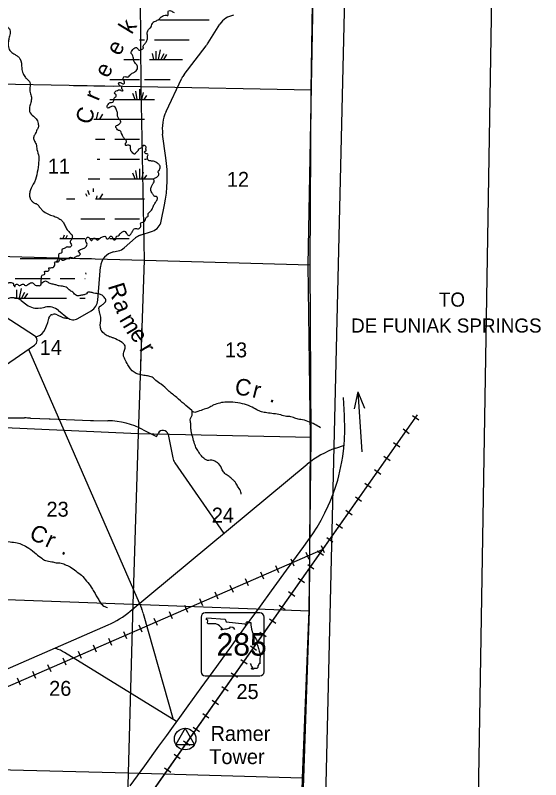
# Model space of a CAD drawing. Extents: x 1219626 to 1426462, y 456797 to 752399.
# Drawn here: x 1364842 to 1380697, y 599580 to 622637 of the extents above; entities that cross this region are included whole.
import ezdxf

# ---------------------------------------------------------------- set-up
doc = ezdxf.new("R2010")
doc.units = 0
for name, color, linetype in [('County Boundary', 7, 'Continuous'), ('Culture', 7, 'Continuous'), ('Culture Text', 7, 'Continuous'), ('Masks', 7, 'Continuous'), ('Narrow River Creek and Branch and Slough', 7, 'Continuous'), ('Narrow River Creek and Branch and Slough Text', 7, 'Continuous'), ('Quad Borders', 7, 'Continuous'), ('Railroads', 7, 'Continuous'), ('Roadshilelds State Highways', 7, 'Continuous'), ('Section Lines', 7, 'Continuous'), ('Section Numbers', 7, 'Continuous'), ('State Roads Related Text', 7, 'Continuous'), ('State Routes Highway Center Lines', 7, 'Continuous'), ('Swamps', 7, 'Continuous'), ('Uninventoried Roads and Features', 7, 'Continuous')]:
    doc.layers.add(name, color=color, linetype=linetype)

msp = doc.modelspace()

# ---------------------------------------------------------------- linework, layer by layer
at = {"layer": 'County Boundary'}
for p, q in [((1374159, 641444), (1373673, 615115)), ((1373673, 615115), (1373741, 609906)), ((1373741, 609906), (1373709, 604675)), ((1373709, 604675), (1373349, 593787))]:
    msp.add_line(p, q, dxfattribs=at)
at = {"layer": 'Culture'}
msp.add_lwpolyline([(1369689, 600643), (1370251, 600643), (1369970, 601130)], close=True, dxfattribs=at)
msp.add_circle((1369970, 600805), 325, dxfattribs=at)
at = {"layer": 'Masks'}
for p, q in [((1366603, 620519), (1367813, 620496)), ((1368665, 613352), (1368623, 612100))]:
    msp.add_line(p, q, dxfattribs=at)
at = {"layer": 'Narrow River Creek and Branch and Slough'}
for points in [[(1364151, 623305), (1364233, 623211), (1364303, 623019), (1364384, 622827), (1364425, 622687), (1364495, 622518), (1364530, 622395), (1364605, 622285), (1364664, 622226), (1364687, 622092), (1364652, 621935), (1364629, 621818), (1364635, 621684), (1364705, 621544), (1364839, 621451), (1364920, 621399), (1364984, 621329), (1365037, 621043), (1365077, 620880), (1365147, 620763), (1365217, 620693), (1365281, 620617), (1365281, 620384), (1365316, 620233), (1365328, 620110), (1365299, 619970), (1365270, 619831), (1365275, 619736), (1365392, 619591), (1365474, 619515), (1365532, 619375), (1365538, 619270), (1365497, 619183), (1365439, 619049), (1365398, 618967), (1365409, 618868), (1365468, 618746), (1365497, 618588), (1365549, 618378), (1365538, 618139), (1365491, 617825), (1365386, 617539), (1365305, 617376), (1365275, 617248), (1365287, 617125), (1365334, 617044), (1365398, 616985), (1365491, 616944), (1365567, 616863), (1365637, 616775), (1365782, 616665), (1365945, 616598), (1366085, 616545), (1366161, 616505), (1366243, 616446), (1366295, 616382), (1366359, 616254), (1366388, 616196), (1366435, 616132), (1366516, 616050), (1366563, 615992), (1366548, 615908), (1366537, 615876), (1366499, 615793), (1366528, 615735), (1366534, 615694), (1366520, 615660), (1366471, 615644), (1366441, 615648), (1366400, 615648), (1366353, 615624), (1366317, 615601), (1366260, 615582), (1366243, 615525), (1366243, 615485), (1366224, 615463), (1366161, 615437), (1366148, 615415), (1366149, 615356), (1366138, 615292), (1366114, 615251), (1366077, 615200)], [(1367881, 619254), (1367876, 619296), (1367928, 619327), (1367975, 619353), (1368007, 619385), (1368028, 619416), (1368022, 619442), (1368007, 619463), (1367954, 619532), (1367927, 619621), (1367927, 619678), (1367901, 619778), (1367875, 619836), (1367828, 619883), (1367749, 619888), (1367702, 619862), (1367655, 619841), (1367624, 619841), (1367613, 619899), (1367645, 619951), (1367686, 619993), (1367718, 620009), (1367781, 620014), (1367807, 620045), (1367812, 620098), (1367823, 620134), (1367886, 620197), (1367886, 620239), (1367849, 620271), (1367844, 620318), (1367891, 620355), (1367959, 620386), (1368006, 620391), (1368053, 620355), (1368095, 620365), (1368069, 620402), (1368053, 620491), (1368001, 620512), (1367964, 620559), (1367959, 620591), (1368011, 620612), (1368090, 620570), (1368137, 620591), (1368132, 620653), (1368100, 620706), (1368100, 620737), (1368121, 620779), (1368179, 620785), (1368221, 620774), (1368263, 620785), (1368299, 620826), (1368373, 620889), (1368462, 620937), (1368514, 620994), (1368530, 621062), (1368520, 621120), (1368451, 621209), (1368420, 621267), (1368404, 621377), (1368373, 621450), (1368341, 621482), (1368336, 621524), (1368368, 621571), (1368415, 621634), (1368478, 621670), (1368546, 621613), (1368582, 621581), (1368630, 621602), (1368666, 621613), (1368708, 621644), (1368698, 621702), (1368724, 621749), (1368787, 621828), (1368813, 621875), (1368834, 621985), (1368823, 622090), (1368850, 622189), (1368923, 622263), (1368954, 622320), (1368981, 622389), (1369007, 622431), (1369070, 622462), (1369180, 622520), (1369258, 622593), (1369401, 622636), (1369448, 622635), (1369454, 622729), (1369469, 622771), (1369541, 622774), (1369590, 622739), (1369637, 622719)], [(1368557, 616197), (1368599, 616223), (1368635, 616271), (1368630, 616312), (1368620, 616354), (1368661, 616386), (1368714, 616412), (1368766, 616459), (1368772, 616485), (1368792, 616538), (1368824, 616559), (1368855, 616580), (1368850, 616638), (1368871, 616680), (1368955, 616758), (1369013, 616889), (1369070, 616989), (1369123, 617078), (1369138, 617125), (1369102, 617167), (1369075, 617167), (1369007, 617220), (1368986, 617256), (1368960, 617288), (1368934, 617356), (1368934, 617424), (1368971, 617513), (1369013, 617587), (1369033, 617650), (1369023, 617702), (1369075, 617733), (1369149, 617791), (1369170, 617823), (1369175, 617865), (1369154, 617896), (1369154, 617922), (1369180, 617959), (1369206, 618006), (1369217, 618069), (1369201, 618111), (1369133, 618174), (1369039, 618226), (1368981, 618237), (1368882, 618252), (1368866, 618258), (1368840, 618289), (1368829, 618342), (1368834, 618383), (1368850, 618425), (1368819, 618457), (1368787, 618462), (1368751, 618488), (1368751, 618535), (1368787, 618551), (1368787, 618583), (1368782, 618604), (1368787, 618640), (1368782, 618677), (1368740, 618714), (1368709, 618714), (1368677, 618672), (1368646, 618635), (1368614, 618619), (1368567, 618604), (1368546, 618562), (1368510, 618515), (1368468, 618478), (1368441, 618446), (1368415, 618457), (1368368, 618504), (1368331, 618551), (1368321, 618598), (1368316, 618661), (1368316, 618693), (1368290, 618714), (1368253, 618724), (1368200, 618708), (1368179, 618708), (1368169, 618750), (1368169, 618782), (1368195, 618803), (1368200, 618819), (1368200, 618840), (1368174, 618876), (1368138, 618913), (1368090, 618986), (1368038, 619107), (1368007, 619149), (1367959, 619165), (1367907, 619212), (1367881, 619254)], [(1365418, 614514), (1365476, 614483), (1365544, 614483), (1365586, 614483), (1365623, 614535), (1365628, 614598), (1365628, 614656), (1365633, 614708), (1365633, 614761), (1365649, 614797), (1365717, 614818), (1365738, 614845), (1365733, 614871), (1365728, 614908), (1365759, 614918), (1365785, 614923), (1365806, 614918), (1365843, 614934), (1365864, 614955), (1365853, 614986), (1365859, 615023), (1365879, 615023), (1365948, 615028), (1365989, 615033), (1366026, 615075), (1366037, 615149), (1366031, 615191), (1366058, 615201), (1366110, 615196), (1366152, 615212), (1366173, 615254), (1366194, 615280), (1366228, 615296), (1366241, 615264), (1366278, 615248), (1366367, 615280), (1366456, 615316), (1366509, 615339), (1366590, 615315), (1366692, 615370), (1366749, 615385), (1366807, 615437), (1366765, 615489), (1366754, 615531), (1366810, 615570), (1366917, 615615), (1366990, 615673), (1367010, 615734), (1366985, 615793), (1366969, 615841), (1366985, 615909), (1367016, 615940), (1367060, 615935), (1367100, 615877), (1367153, 615841), (1367168, 615877), (1367215, 615919), (1367273, 615898), (1367315, 615856), (1367378, 615893), (1367425, 615930), (1367477, 615951), (1367540, 615977), (1367577, 615940), (1367587, 615909), (1367650, 615893), (1367682, 615935), (1367703, 615966), (1367734, 615977), (1367766, 615951), (1367797, 615883), (1367813, 615867), (1367881, 615888), (1367886, 615919), (1367886, 615951), (1367944, 615987), (1367996, 616035), (1368054, 616092), (1368101, 616118), (1368132, 616129), (1368174, 616082), (1368221, 616035), (1368248, 616003), (1368284, 615998), (1368326, 616040), (1368352, 616077), (1368379, 616124), (1368400, 616155), (1368431, 616192), (1368499, 616202), (1368557, 616197)], [(1361483, 615767), (1361509, 615773), (1361572, 615773), (1361614, 615799), (1361646, 615830), (1361714, 615862), (1361782, 615862), (1361834, 615856), (1361887, 615893), (1361955, 615930), (1361991, 615862), (1362018, 615830), (1362081, 615809), (1362138, 615762), (1362201, 615641), (1362211, 615542), (1362248, 615510), (1362306, 615442), (1362374, 615400), (1362416, 615432), (1362479, 615474), (1362536, 615484), (1362578, 615547), (1362615, 615584), (1362646, 615589), (1362699, 615510), (1362730, 615458), (1362767, 615442), (1362840, 615474), (1362908, 615484), (1362940, 615406), (1362966, 615348), (1362992, 615327), (1363018, 615332), (1363050, 615353), (1363113, 615332), (1363176, 615379), (1363249, 615421), (1363296, 615395), (1363348, 615353), (1363479, 615348), (1363553, 615322), (1363584, 615280), (1363584, 615264), (1363589, 615154), (1363637, 615107), (1363684, 615086), (1363741, 615060), (1363762, 615018), (1363830, 614950), (1363914, 614892), (1363961, 614871), (1364003, 614818), (1364009, 614735), (1364061, 614640), (1364108, 614583), (1364124, 614530), (1364171, 614535), (1364192, 614556), (1364213, 614588), (1364265, 614619), (1364323, 614598), (1364349, 614572), (1364412, 614546), (1364412, 614488), (1364443, 614436), (1364464, 614436), (1364512, 614483), (1364538, 614520), (1364564, 614530), (1364627, 614572), (1364684, 614577), (1364753, 614572), (1364789, 614530), (1364805, 614472), (1364836, 614457), (1364842, 614493), (1364878, 614525), (1364920, 614520), (1364962, 614483), (1364999, 614499), (1365056, 614525), (1365093, 614525), (1365124, 614499), (1365177, 614488), (1365224, 614520), (1365276, 614551), (1365329, 614572), (1365365, 614572), (1365397, 614541), (1365418, 614514)], [(1374057, 610197), (1373879, 610293), (1373672, 610389), (1373458, 610441), (1373310, 610471), (1373162, 610530), (1373029, 610537), (1372851, 610582), (1372637, 610619), (1372437, 610648), (1372274, 610678), (1372133, 610737), (1371941, 610841), (1371697, 610922), (1371408, 610967), (1371164, 610967), (1370964, 610930), (1370794, 610863), (1370691, 610804), (1370543, 610752), (1370350, 610685), (1370232, 610663), (1370165, 610715), (1369936, 610915), (1369714, 611107), (1369455, 611322), (1369248, 611507), (1369085, 611625), (1369004, 611699), (1368871, 611751), (1368723, 611773), (1368553, 611810), (1368427, 611870), (1368242, 612092), (1368146, 612269), (1368109, 612358), (1368109, 612440), (1368146, 612565), (1368160, 612632), (1368138, 612699), (1368064, 612765), (1367865, 612876), (1367776, 612913), (1367687, 612943), (1367554, 613010), (1367438, 613139), (1367409, 613228), (1367424, 613495), (1367394, 613650), (1367372, 613754), (1367372, 613828), (1367453, 613895), (1367535, 613961), (1367579, 614028), (1367564, 614080), (1367483, 614176), (1367387, 614228), (1367216, 614257), (1367098, 614287), (1367046, 614287), (1366987, 614235), (1366898, 614205), (1366787, 614183), (1366691, 614183), (1366632, 614228), (1366580, 614287), (1366521, 614316), (1366469, 614353), (1366410, 614413), (1366262, 614464), (1366166, 614472), (1366070, 614502), (1365959, 614531), (1365840, 614576), (1365759, 614613), (1365700, 614598), (1365648, 614553), (1365622, 614530)], [(1371663, 608192), (1371652, 608257), (1371570, 608403), (1371500, 608526), (1371447, 608596), (1371371, 608661), (1371266, 608742), (1371207, 608783), (1371125, 608865), (1371090, 608930), (1370985, 609105), (1370915, 609158), (1370815, 609205), (1370727, 609217), (1370645, 609211), (1370599, 609228), (1370529, 609281), (1370441, 609369), (1370382, 609456), (1370312, 609568), (1370254, 609708), (1370195, 609913), (1370148, 610100), (1370142, 610229), (1370131, 610352), (1370125, 610387), (1370131, 610475), (1370166, 610551), (1370183, 610604), (1370183, 610645), (1370175, 610706)], [(1363629, 607449), (1363660, 607393), (1363717, 607268), (1363857, 607118), (1364058, 606958), (1364358, 606828), (1364689, 606756), (1364896, 606725), (1365057, 606668), (1365248, 606565), (1365476, 606389), (1365641, 606264), (1365755, 606192), (1365947, 606156), (1366071, 606125), (1366190, 606119), (1366340, 606073), (1366495, 606000), (1366671, 605876), (1366836, 605747), (1366992, 605571), (1367136, 605390), (1367214, 605255), (1367359, 605007), (1367436, 604888), (1367545, 604800), (1367628, 604779)]]:
    msp.add_spline(points, degree=3, dxfattribs=at)
at = {"layer": 'Quad Borders'}
msp.add_line((1378769, 595897), (1379516, 641354), dxfattribs=at)
at = {"layer": 'Railroads'}
for p, q in [((1366680, 595954), (1376982, 610582)), ((1376832, 610568), (1377020, 610436)), ((1376544, 610159), (1376732, 610027)), ((1376256, 609750), (1376444, 609618)), ((1375968, 609342), (1376156, 609209)), ((1375680, 608933), (1375868, 608800)), ((1375392, 608524), (1375580, 608392)), ((1375104, 608115), (1375292, 607983)), ((1374816, 607706), (1375004, 607574)), ((1374528, 607298), (1374716, 607165)), ((1374240, 606889), (1374428, 606756)), ((1374173, 606423), (1374081, 606634)), ((1374127, 606528), (1358845, 599881)), ((1373714, 606223), (1373623, 606434)), ((1373953, 606480), (1374141, 606348)), ((1373256, 606024), (1373164, 606235)), ((1372797, 605824), (1372706, 606035)), ((1373665, 606071), (1373853, 605939)), ((1372339, 605625), (1372247, 605836)), ((1371880, 605425), (1371789, 605636)), ((1373377, 605663), (1373565, 605530)), ((1371422, 605226), (1371330, 605437)), ((1373089, 605254), (1373277, 605121)), ((1370505, 604827), (1370413, 605038)), ((1370963, 605027), (1370872, 605238)), ((1370046, 604628), (1369955, 604839)), ((1372801, 604845), (1372989, 604712)), ((1369588, 604428), (1369496, 604639)), ((1369129, 604229), (1369037, 604440)), ((1372513, 604436), (1372701, 604304)), ((1368671, 604030), (1368579, 604240)), ((1368212, 603830), (1368120, 604041)), ((1372225, 604027), (1372413, 603895)), ((1367295, 603431), (1367203, 603642)), ((1367754, 603631), (1367662, 603842)), ((1366837, 603232), (1366745, 603443)), ((1371937, 603619), (1372125, 603486)), ((1366378, 603032), (1366286, 603243)), ((1371649, 603210), (1371837, 603077)), ((1365920, 602833), (1365828, 603044)), ((1365461, 602634), (1365369, 602844)), ((1371361, 602801), (1371549, 602669)), ((1365003, 602434), (1364911, 602645)), ((1371073, 602392), (1371262, 602260)), ((1370786, 601983), (1370974, 601851)), ((1370498, 601575), (1370686, 601442)), ((1370210, 601166), (1370398, 601033)), ((1369922, 600757), (1370110, 600625)), ((1369634, 600348), (1369822, 600216)), ((1369346, 599939), (1369534, 599807))]:
    msp.add_line(p, q, dxfattribs=at)
for points in [[(1366561, 595773), (1366570, 595787), (1366578, 595800), (1366586, 595814), (1366595, 595827), (1366604, 595841), (1366612, 595854), (1366621, 595868), (1366630, 595881), (1366639, 595894), (1366648, 595908), (1366657, 595921), (1366666, 595934), (1366675, 595947), (1366680, 595954), (1376982, 610582)], [(1374127, 606528), (1358845, 599881)]]:
    msp.add_lwpolyline(points, dxfattribs=at)
at = {"layer": 'Roadshilelds State Highways'}
for p, q in [((1372223, 604612), (1370573, 604612)), ((1370448, 604487), (1370448, 602837)), ((1372348, 602837), (1372348, 604487)), ((1370573, 602712), (1372223, 602712))]:
    msp.add_line(p, q, dxfattribs=at)
for points in [[(1371467, 604113), (1371448, 604139), (1371405, 604175), (1371335, 604185), (1371306, 604172), (1371303, 604142), (1371273, 604145), (1371220, 604116), (1371161, 604116), (1371085, 604096), (1371059, 604102), (1371062, 604145), (1371078, 604116), (1371095, 604132), (1371059, 604175), (1371003, 604218), (1370966, 604247), (1370894, 604280), (1370818, 604284), (1370663, 604280), (1370640, 604297), (1370653, 604383), (1370607, 604426), (1370623, 604465)], [(1370623, 604465), (1371177, 604426), (1371207, 604346), (1371771, 604284), (1371784, 604238), (1371807, 604238), (1371823, 604271), (1371813, 604310), (1371833, 604350), (1371883, 604327), (1371949, 604317), (1371949, 604254), (1371968, 604119), (1372001, 604023), (1372071, 603875), (1372117, 603796), (1372143, 603759), (1372123, 603703), (1372150, 603634), (1372183, 603538), (1372206, 603459), (1372232, 603390), (1372232, 603327), (1372226, 603202), (1372222, 603129), (1372219, 603073), (1372206, 603090), (1372189, 603053), (1372166, 603014), (1372166, 602968), (1372127, 602938), (1372084, 602931), (1372048, 602938), (1372034, 602918), (1371991, 602912), (1371972, 602948), (1371982, 602964), (1371995, 602941), (1372011, 602935), (1372011, 602964), (1371975, 603007), (1371962, 603060), (1371939, 603085)]]:
    msp.add_lwpolyline(points, dxfattribs=at)
for centre, start, end in [((1370573, 604487), 90, 180), ((1372223, 604487), 0, 90), ((1370573, 602837), 180, 270), ((1372223, 602837), 270, 0)]:
    msp.add_arc(centre, 125, start, end, dxfattribs=at)
at = {"layer": 'Section Lines'}
for p, q in [((1368580, 625706), (1368634, 620481)), ((1368634, 620481), (1363380, 620580)), ((1373775, 620381), (1368634, 620481)), ((1368634, 620481), (1368729, 615246)), ((1363470, 615396), (1368729, 615246)), ((1368729, 615246), (1368552, 610011)), ((1368729, 615246), (1373740, 615113)), ((1368552, 610011), (1363304, 610252)), ((1368552, 610011), (1368390, 604871)), ((1373771, 609906), (1368552, 610011)), ((1363147, 605069), (1368390, 604871)), ((1368390, 604871), (1368249, 599773)), ((1368390, 604871), (1373709, 604675)), ((1368249, 599773), (1362974, 599909)), ((1368249, 599773), (1368134, 594450)), ((1373512, 599630), (1368249, 599773))]:
    msp.add_line(p, q, dxfattribs=at)
msp.add_lwpolyline([(1372860, 573193), (1373021, 578434), (1373162, 583758), (1373310, 589050), (1373372, 594246), (1373512, 599630), (1373709, 604675), (1373771, 609906), (1373740, 615113), (1373775, 620381), (1373852, 625637), (1373944, 631142), (1373861, 636420)], dxfattribs=at)
at = {"layer": 'State Roads Related Text'}
for q in [(1375070, 610769), (1375304, 609470), (1375382, 610782)]:
    msp.add_line((1375176, 611277), q, dxfattribs=at)
at = {"layer": 'State Routes Highway Center Lines'}
msp.add_line((1374967, 631184), (1372743, 537183), dxfattribs=at)
for points in [[(1374345, 607972), (1374434, 608200), (1374515, 608436), (1374571, 608619), (1374604, 608742), (1374697, 609168), (1374724, 609329), (1374757, 609576), (1374778, 609826), (1374790, 610123), (1374779, 610569), (1374751, 611104)], [(1368312, 599399), (1368747, 599999), (1369178, 600594), (1369411, 600910), (1369618, 601199), (1369805, 601458), (1370057, 601804), (1370456, 602354), (1370922, 602996), (1371365, 603608), (1371509, 603806), (1371794, 604200), (1372241, 604814), (1372575, 605273), (1373111, 606012), (1373548, 606613), (1373668, 606781), (1373822, 607001), (1373947, 607197), (1374075, 607412), (1374187, 607626), (1374288, 607842), (1374345, 607972)]]:
    msp.add_lwpolyline(points, dxfattribs=at)
at = {"layer": 'Swamps'}
for p, q in [((1369192, 622500), (1370692, 622500)), ((1369042, 621900), (1370092, 621900)), ((1368974, 621486), (1369012, 621300)), ((1369083, 621559), (1369083, 621300)), ((1369216, 621595), (1369157, 621300)), ((1369325, 621474), (1369231, 621300)), ((1369409, 621450), (1369310, 621301)), ((1368113, 621300), (1368292, 621300)), ((1368292, 621300), (1368592, 621300)), ((1367692, 620700), (1368292, 620700)), ((1368292, 620700), (1368592, 620700)), ((1368458, 620101), (1368392, 620274)), ((1368520, 620100), (1368481, 620353)), ((1368598, 620100), (1368604, 620404)), ((1368665, 620100), (1368708, 620306)), ((1367692, 620100), (1368292, 620100)), ((1368292, 620100), (1369042, 620100)), ((1368728, 620100), (1368811, 620213)), ((1367336, 619714), (1367282, 619500)), ((1367469, 619654), (1367379, 619500)), ((1368292, 619500), (1368742, 619500)), ((1367842, 618900), (1368292, 618900)), ((1368292, 618900), (1368592, 618900)), ((1367692, 618300), (1368292, 618300)), ((1368292, 618300), (1368592, 618300)), ((1368520, 617700), (1368481, 617953)), ((1368598, 617700), (1368604, 618004)), ((1367692, 617700), (1368292, 617700)), ((1368458, 617701), (1368392, 617874)), ((1368665, 617700), (1368708, 617906)), ((1368728, 617700), (1368811, 617813)), ((1367469, 617254), (1367379, 617100)), ((1368292, 617100), (1368742, 617100)), ((1367842, 616500), (1368292, 616500)), ((1368292, 616500), (1368592, 616500)), ((1366367, 615900), (1366416, 616009)), ((1367092, 615900), (1367392, 615900)), ((1364992, 615300), (1366492, 615300)), ((1364842, 614700), (1365892, 614700)), ((1366192, 614700), (1366642, 614700)), ((1364883, 614359), (1364883, 614100)), ((1365016, 614395), (1364957, 614100)), ((1365125, 614274), (1365031, 614100)), ((1365209, 614250), (1365110, 614101))]:
    msp.add_line(p, q, dxfattribs=at)
for points in [[(1368591, 621900), (1368742, 621900)], [(1368892, 621300), (1369888, 621300)], [(1368742, 620700), (1369512, 620700)], [(1367215, 619500), (1368292, 619500)], [(1367266, 618900), (1367542, 618900)], [(1367318, 618300), (1367392, 618300)], [(1368742, 618300), (1368798, 618300)], [(1367045, 617700), (1367392, 617700)], [(1368292, 617700), (1369018, 617700)], [(1366961, 617266), (1366998, 617179)], [(1367022, 617363), (1367073, 617233)], [(1367191, 617411), (1367191, 617311)], [(1366391, 617100), (1366642, 617100)], [(1367259, 617100), (1368292, 617100)], [(1367305, 617192), (1367282, 617100)], [(1366823, 616500), (1367542, 616500)], [(1366191, 615900), (1366942, 615900)], [(1366214, 615900), (1366215, 615920)], [(1366290, 615900), (1366323, 616015)], [(1367692, 615900), (1368283, 615900)], [(1366792, 615300), (1367138, 615300)], [(1366961, 614866), (1366976, 614832)], [(1366942, 614700), (1366952, 614700)], [(1364821, 614100), (1366392, 614100)], [(1366792, 614100), (1366953, 614100)]]:
    msp.add_lwpolyline(points, dxfattribs=at)
at = {"layer": 'Uninventoried Roads and Features'}
for p, q in [((1370660, 621802), (1371019, 622367)), ((1369934, 620847), (1370599, 621714)), ((1369392, 619732), (1369868, 620738)), ((1369389, 618342), (1369289, 619051)), ((1369247, 616427), (1369347, 616919)), ((1368608, 616000), (1368984, 616128)), ((1368128, 615620), (1368473, 615923)), ((1367806, 615500), (1367948, 615530)), ((1367333, 614041), (1367412, 615049)), ((1365024, 614035), (1365189, 613906)), ((1365590, 613808), (1365739, 613836)), ((1365420, 612973), (1364321, 613677)), ((1365858, 613509), (1365880, 613553)), ((1365947, 613607), (1365976, 613614)), ((1366105, 613601), (1366252, 613533)), ((1366147, 613733), (1366418, 613512)), ((1366731, 613489), (1367137, 613727)), ((1365739, 613167), (1365805, 613318)), ((1365823, 613370), (1365850, 613488)), ((1366370, 613506), (1366428, 613505)), ((1365463, 612934), (1365520, 612957)), ((1364380, 611972), (1365425, 612690)), ((1365245, 612567), (1368651, 604750)), ((1362541, 610494), (1365125, 610491)), ((1365300, 610487), (1365864, 610463)), ((1365896, 610461), (1367111, 610418)), ((1367201, 610416), (1367634, 610409)), ((1368704, 610137), (1369105, 609928)), ((1369105, 609928), (1369152, 610027)), ((1369453, 609991), (1369597, 609289)), ((1374512, 609581), (1374778, 609674)), ((1368312, 604661), (1373651, 609093)), ((1369660, 609142), (1371136, 607006)), ((1368706, 604595), (1369604, 601396)), ((1360807, 601270), (1367642, 604248)), ((1366074, 603534), (1366049, 603542)), ((1369708, 601332), (1366324, 603417))]:
    msp.add_line(p, q, dxfattribs=at)
for centre, radius, start, end in [((1371526, 622045), 600, 99.3193, 147.595), ((1369647, 622445), 1200, 322.5133, 327.595), ((1370410, 620482), 600, 142.5133, 154.6932), ((1370477, 619219), 1200, 154.6932, 188.0443), ((1365230, 617754), 4200, 348.5306, 8.0443), ((1368855, 616507), 400, 288.7991, 348.5306), ((1368737, 615622), 400, 108.7992, 131.2172), ((1367910, 615011), 500, 102.0601, 175.5433), ((1367865, 615921), 400, 282.0601, 311.2172), ((1364777, 613720), 400, 51.933, 118.5376), ((1366934, 614072), 400, 300.4477, 355.5433), ((1365497, 614300), 500, 231.933, 280.6469), ((1365831, 613345), 500, 50.8855, 100.6469), ((1365969, 613509), 100, 103.1528, 153.772), ((1366022, 613419), 200, 65.3862, 103.1528), ((1365531, 613439), 300, 336.2055, 346.8383), ((1365948, 613465), 100, 153.7719, 166.8383), ((1366377, 613806), 300, 245.3862, 268.6215), ((1366592, 613726), 275, 230.8855, 300.4477), ((1365373, 613329), 400, 291.5735, 336.2055), ((1365329, 612830), 170, 304.5287, 57.355), ((1365119, 606291), 4200, 87.5318, 89.9196), ((1366045, 614659), 4200, 267.5318, 267.9692), ((1367281, 615215), 4800, 267.9692, 269.0436), ((1367594, 608009), 2400, 62.4541, 89.0436), ((1369297, 609959), 160, 11.5507, 154.6493), ((1375439, 606939), 2800, 109.3326, 129.6994), ((1369989, 609369), 400, 191.5507, 214.6612), ((1366523, 606815), 2800, 293.5436, 309.6994), ((1367551, 604270), 1200, 15.6846, 23.5397), ((1365695, 602396), 1200, 58.3581, 71.5859)]:
    msp.add_arc(centre, radius, start, end, dxfattribs=at)

# ---------------------------------------------------------------- texts
at = {"layer": 'Culture Text'}
for s, p in [('Ramer', (1370734, 600749)), ('Tower', (1370695, 600051))]:
    msp.add_text(s, height=450, rotation=359.9999, dxfattribs=at).set_placement(p)
at = {"layer": 'Narrow River Creek and Branch and Slough Text'}
for s, rotation, p in [('k', 58.6468, (1368355, 622038)), ('e', 60.6634, (1367983, 621387)), ('e', 63.5763, (1367644, 620719)), ('r', 67.5759, (1367349, 620029)), ('C', 73.2083, (1367120, 619316)), ('R', 287.277, (1367631, 614476)), ('a', 290.5973, (1367788, 613964)), ('m', 300.6149, (1367967, 613456)), ('e', 304.4981, (1368269, 613016)), ('r', 301.3437, (1368570, 612573)), ('C', 350.2324, (1371440, 611213)), ('r', 345.9226, (1371968, 611123)), ('.', 341.7899, (1372488, 610993)), ('C', 334.8591, (1365229, 606863)), ('r', 335.0736, (1365714, 606636)), ('.', 335.216, (1366199, 606410))]:
    msp.add_text(s, height=500, rotation=rotation, dxfattribs=at).set_placement(p)
at = {"layer": 'Roadshilelds State Highways'}
msp.add_text('285', height=680, dxfattribs=at).set_placement((1370914, 603322))
at = {"layer": 'Section Numbers'}
for s, rotation, p in [('11', 0, (1365824, 617863)), ('12', 0, (1371227, 617464)), ('23', 360, (1365784, 607514)), ('24', 360, (1370772, 607336)), ('26', 359.9999, (1365864, 602111)), ('25', 359.9999, (1371516, 602014))]:
    msp.add_text(s, height=450, rotation=rotation, dxfattribs=at).set_placement(p)
for s, p in [('14', (1365578, 612395)), ('13', (1371168, 612320))]:
    msp.add_text(s, height=450, dxfattribs=at).set_placement(p)
at = {"layer": 'State Roads Related Text'}
for s, p in [('TO', (1377624, 613849)), ('DE FUNIAK SPRINGS', (1374976, 613067))]:
    msp.add_text(s, height=425, rotation=0, dxfattribs=at).set_placement(p)

doc.saveas('drawing.dxf')
